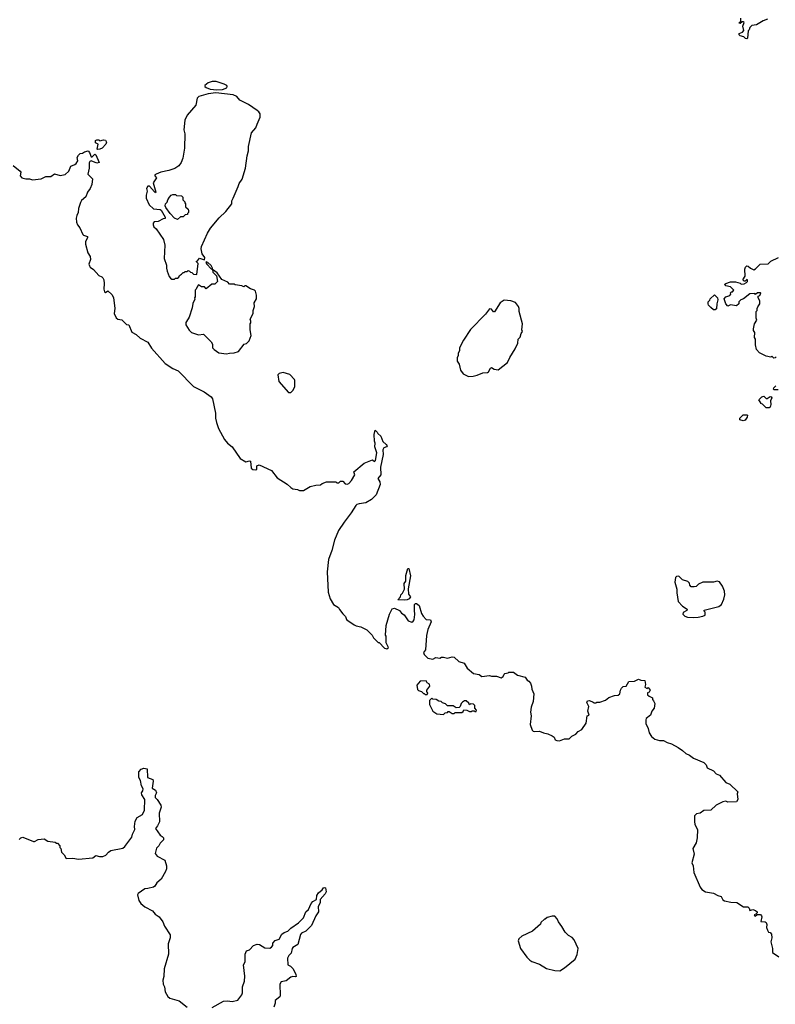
# Model space of a CAD drawing. Extents: x 2086813 to 2278017, y 548126 to 753336.
# Tile 401 of 461: x 2234422 to 2242290, y 681724 to 691971. Entities that reach past the tile are written whole.
import ezdxf

# ---------------------------------------------------------------- set-up
doc = ezdxf.new("R2010")
doc.units = 0

msp = doc.modelspace()

# ---------------------------------------------------------------- linework, layer by layer
at = {"layer": '0CON10XD'}
for points in [[(2242210, 691975), (2242162, 691958), (2242095, 691918), (2242045, 691910), (2242025, 691890), (2242018, 691865), (2242008, 691855), (2242002, 691778), (2241995, 691770), (2241980, 691775), (2241962, 691792), (2241925, 691803), (2241914, 691814), (2241915, 691828), (2241948, 691842), (2241963, 691857), (2241952, 691905), (2241965, 691940), (2241955, 691950), (2241945, 691950), (2241925, 691930), (2241910, 691935), (2241930, 691955), (2241930, 691985)], [(2236475, 691242), (2236535, 691244), (2236578, 691262), (2236583, 691275), (2236580, 691285), (2236550, 691300), (2236466, 691326), (2236425, 691327), (2236385, 691313), (2236348, 691285), (2236348, 691275), (2236362, 691265), (2236405, 691249), (2236475, 691242)], [(2236035, 689270), (2236045, 689280), (2236065, 689280), (2236078, 689292), (2236085, 689310), (2236108, 689322), (2236125, 689340), (2236135, 689340), (2236145, 689350), (2236165, 689350), (2236175, 689360), (2236190, 689355), (2236202, 689342), (2236215, 689340), (2236233, 689323), (2236265, 689320), (2236280, 689435), (2236260, 689455), (2236275, 689460), (2236295, 689490), (2236347, 689473), (2236348, 689495), (2236322, 689535), (2236313, 689587), (2236315, 689610), (2236379, 689751), (2236409, 689801), (2236500, 689910), (2236570, 689975), (2236632, 690055), (2236632, 690085), (2236644, 690115), (2236698, 690235), (2236706, 690265), (2236738, 690312), (2236772, 690425), (2236789, 690555), (2236803, 690605), (2236805, 690650), (2236834, 690795), (2236882, 690845), (2236893, 690885), (2236927, 690955), (2236925, 690990), (2236913, 691013), (2236896, 691026), (2236805, 691088), (2236715, 691132), (2236683, 691173), (2236645, 691190), (2236465, 691209), (2236385, 691199), (2236288, 691172), (2236270, 691155), (2236255, 691080), (2236165, 690978), (2236143, 690925), (2236130, 690825), (2236143, 690783), (2236137, 690633), (2236119, 690531), (2236103, 690486), (2236079, 690451), (2236037, 690423), (2235975, 690401), (2235890, 690385), (2235842, 690365), (2235830, 690355), (2235830, 690345), (2235846, 690324), (2235826, 690294), (2235813, 690273), (2235840, 690175), (2235835, 690170), (2235825, 690178), (2235775, 690238), (2235755, 690238), (2235743, 690215), (2235748, 690185), (2235738, 690145), (2235738, 690115), (2235770, 690045), (2235815, 690002), (2235885, 689996), (2235895, 689990), (2235938, 689915), (2235935, 689902), (2235915, 689900), (2235865, 689870), (2235822, 689868), (2235810, 689855), (2235812, 689835), (2235820, 689815), (2235843, 689793), (2235920, 689685), (2235934, 689624), (2235927, 689487), (2235952, 689415), (2235950, 689385), (2235958, 689355), (2235978, 689298), (2235992, 689282), (2236005, 689270), (2236035, 689270)], [(2235235, 690620), (2235230, 690625), (2235240, 690675), (2235210, 690690), (2235210, 690715), (2235225, 690722), (2235245, 690720), (2235255, 690710), (2235295, 690722), (2235315, 690718), (2235327, 690695), (2235318, 690675), (2235282, 690635), (2235255, 690623), (2235235, 690620)], [(2234354, 690454), (2234428, 690395), (2234432, 690385), (2234427, 690345), (2234445, 690324), (2234486, 690314), (2234525, 690316), (2234556, 690306), (2234644, 690316), (2234695, 690340), (2234745, 690338), (2234785, 690367), (2234845, 690348), (2234895, 690360), (2234932, 690395), (2234954, 690446), (2234997, 690463), (2235010, 690475), (2235027, 690503), (2235022, 690535), (2235035, 690560), (2235053, 690577), (2235075, 690582), (2235095, 690597), (2235136, 690606), (2235150, 690590), (2235165, 690543), (2235175, 690542), (2235205, 690570), (2235216, 690566), (2235248, 690485), (2235225, 690478), (2235165, 690502), (2235152, 690495), (2235145, 690480), (2235144, 690425), (2235131, 690365), (2235180, 690315), (2235172, 690255), (2235156, 690214), (2235127, 690175), (2235111, 690129), (2235065, 690088), (2235055, 690070), (2235033, 690005), (2235031, 689965), (2235016, 689934), (2235011, 689905), (2235014, 689864), (2235024, 689835), (2235047, 689805), (2235078, 689735), (2235085, 689728), (2235127, 689715), (2235129, 689701), (2235108, 689662), (2235108, 689635), (2235133, 689545), (2235157, 689505)], [(2236065, 689890), (2236033, 689905), (2235987, 689955), (2235943, 690015), (2235938, 690035), (2235940, 690055), (2235958, 690072), (2235963, 690097), (2235980, 690125), (2236000, 690145), (2236015, 690150), (2236045, 690150), (2236055, 690140), (2236108, 690138), (2236120, 690125), (2236120, 690095), (2236140, 690075), (2236140, 690065), (2236150, 690055), (2236150, 690025), (2236175, 690000), (2236180, 689985), (2236180, 689965), (2236170, 689955), (2236168, 689942), (2236145, 689940), (2236125, 689920), (2236095, 689920), (2236065, 689890)], [(2235157, 689505), (2235160, 689475), (2235143, 689425), (2235149, 689409), (2235157, 689397), (2235192, 689372), (2235245, 689308), (2235276, 689296), (2235288, 689285), (2235298, 689265), (2235302, 689225), (2235298, 689165), (2235305, 689140), (2235315, 689133), (2235340, 689150), (2235380, 689110), (2235399, 689079), (2235414, 688965), (2235406, 688914), (2235425, 688868), (2235445, 688856), (2235486, 688846), (2235535, 688800), (2235560, 688795), (2235590, 688720), (2235635, 688695), (2235677, 688655), (2235755, 688615), (2235794, 688554), (2235935, 688394), (2236015, 688340), (2236072, 688315), (2236230, 688155), (2236342, 688098), (2236415, 688047), (2236429, 688025), (2236459, 687875), (2236459, 687825), (2236470, 687780), (2236492, 687715), (2236553, 687603), (2236584, 687564), (2236633, 687525), (2236718, 687405), (2236775, 687368), (2236815, 687380), (2236825, 687378), (2236833, 687305), (2236849, 687289), (2236882, 687285), (2236890, 687295), (2236892, 687328), (2236915, 687338), (2237045, 687278), (2237102, 687202), (2237206, 687136), (2237245, 687102), (2237265, 687090), (2237315, 687082), (2237335, 687072), (2237377, 687073), (2237445, 687112), (2237505, 687128), (2237555, 687132), (2237570, 687145), (2237615, 687162), (2237715, 687160), (2237725, 687150), (2237745, 687150), (2237762, 687168), (2237785, 687170), (2237812, 687142), (2237832, 687138), (2237850, 687145), (2237878, 687175), (2237910, 687235), (2237900, 687265), (2238010, 687355), (2238095, 687390), (2238115, 687372), (2238127, 687383), (2238140, 687465), (2238121, 687525), (2238123, 687565), (2238117, 687585), (2238112, 687655), (2238125, 687700), (2238145, 687680), (2238150, 687665), (2238182, 687635), (2238202, 687582), (2238239, 687549), (2238247, 687535), (2238240, 687525), (2238214, 687516), (2238204, 687496), (2238206, 687445), (2238179, 687315), (2238182, 687235), (2238150, 687195), (2238172, 687162), (2238177, 687135), (2238132, 687025), (2238085, 686978), (2238025, 686944), (2237956, 686934), (2237934, 686926), (2237922, 686915), (2237875, 686838), (2237799, 686741), (2237743, 686655), (2237700, 686555), (2237672, 686448), (2237637, 686353), (2237624, 686225), (2237634, 686014), (2237653, 685945), (2237688, 685885), (2237743, 685855), (2237752, 685832), (2237785, 685788), (2237815, 685760), (2237825, 685730), (2237837, 685717), (2237903, 685673), (2237925, 685662), (2237975, 685652), (2238035, 685622), (2238092, 685565), (2238107, 685537), (2238155, 685490), (2238165, 685490), (2238222, 685432), (2238245, 685422), (2238262, 685438), (2238238, 685485), (2238238, 685555), (2238232, 685565), (2238238, 685665), (2238274, 685786), (2238301, 685839), (2238325, 685848), (2238375, 685822), (2238396, 685796), (2238426, 685776), (2238468, 685715), (2238505, 685702), (2238519, 685711), (2238528, 685725), (2238538, 685782), (2238532, 685825), (2238534, 685886), (2238544, 685896), (2238555, 685896), (2238581, 685875), (2238605, 685790), (2238622, 685765), (2238655, 685730), (2238700, 685725), (2238707, 685705), (2238673, 685625), (2238659, 685561), (2238646, 685414), (2238628, 685385), (2238632, 685365), (2238670, 685325), (2238725, 685317), (2238755, 685332), (2238795, 685328), (2238815, 685337), (2238834, 685336), (2238875, 685327), (2238925, 685342), (2238945, 685338), (2238995, 685292), (2239050, 685275), (2239081, 685221), (2239146, 685166), (2239205, 685158), (2239234, 685134), (2239315, 685147), (2239335, 685140), (2239385, 685140), (2239435, 685123), (2239456, 685134), (2239465, 685160), (2239475, 685168), (2239507, 685173), (2239515, 685180), (2239565, 685180), (2239605, 685150), (2239685, 685127), (2239707, 685097), (2239725, 685088), (2239742, 685065), (2239752, 685035), (2239753, 685003), (2239777, 684955), (2239770, 684875), (2239747, 684815), (2239740, 684765), (2239746, 684725), (2239737, 684635), (2239758, 684578), (2239768, 684568), (2239785, 684563), (2239835, 684567), (2239875, 684548), (2239920, 684540), (2239965, 684517), (2239986, 684506), (2239997, 684477), (2240015, 684468), (2240043, 684467), (2240095, 684487), (2240145, 684488), (2240172, 684515), (2240213, 684537), (2240238, 684565), (2240276, 684584), (2240320, 684650), (2240330, 684725), (2240350, 684735), (2240338, 684775), (2240348, 684825), (2240327, 684865), (2240335, 684882), (2240356, 684886), (2240395, 684870), (2240405, 684860), (2240425, 684860), (2240433, 684867), (2240462, 684868), (2240522, 684888), (2240555, 684917), (2240615, 684937), (2240655, 684942), (2240672, 684955), (2240677, 684995), (2240687, 685015), (2240705, 685030), (2240736, 685034), (2240765, 685082), (2240822, 685088), (2240865, 685108), (2240888, 685098), (2240933, 685093), (2240937, 685053), (2240930, 685025), (2240955, 685010), (2240965, 685020), (2240988, 684995), (2240978, 684972), (2240960, 684965), (2240960, 684945), (2240975, 684930), (2241010, 684915), (2241010, 684895), (2241023, 684883), (2241036, 684856), (2241027, 684805), (2241004, 684775), (2240989, 684735), (2240945, 684698), (2240940, 684685), (2240943, 684645), (2240967, 684595), (2240975, 684550), (2241000, 684510), (2241035, 684483), (2241085, 684471), (2241125, 684470), (2241165, 684450), (2241208, 684435), (2241277, 684397), (2241325, 684366), (2241357, 684335), (2241397, 684317), (2241437, 684287), (2241545, 684241), (2241570, 684215), (2241580, 684185), (2241648, 684155), (2241675, 684123), (2241709, 684109), (2241774, 684034), (2241818, 684015), (2241898, 683935), (2241893, 683915), (2241898, 683855), (2241885, 683830), (2241795, 683828), (2241775, 683838), (2241745, 683832), (2241675, 683798), (2241617, 683743), (2241545, 683742), (2241507, 683713), (2241470, 683705), (2241450, 683685), (2241448, 683625), (2241452, 683595), (2241478, 683545), (2241477, 683455), (2241467, 683405), (2241432, 683345), (2241444, 683286), (2241421, 683195), (2241433, 683165), (2241442, 683095), (2241507, 682945), (2241525, 682918), (2241564, 682894), (2241645, 682882), (2241690, 682855), (2241726, 682846), (2241743, 682813), (2241760, 682800), (2241826, 682786), (2241890, 682785), (2241958, 682738), (2242005, 682738), (2242018, 682725), (2242025, 682700), (2242055, 682712), (2242085, 682702), (2242100, 682685), (2242100, 682675), (2242088, 682662), (2242070, 682655), (2242075, 682640), (2242105, 682660), (2242135, 682658), (2242146, 682646), (2242150, 682635), (2242140, 682585), (2242185, 682582), (2242196, 682576), (2242202, 682555), (2242198, 682525), (2242208, 682495), (2242220, 682475), (2242235, 682472), (2242249, 682455), (2242254, 682415), (2242243, 682375), (2242262, 682305), (2242262, 682265), (2242325, 682219)], [(2242298, 688462), (2242288, 688452), (2242275, 688450), (2242255, 688470), (2242245, 688460), (2242195, 688470), (2242124, 688504), (2242095, 688540), (2242083, 688587), (2242082, 688645), (2242072, 688665), (2242078, 688715), (2242062, 688735), (2242063, 688753), (2242074, 688806), (2242098, 688845), (2242090, 688865), (2242090, 688935), (2242100, 688945), (2242100, 688965), (2242108, 688982), (2242130, 689015), (2242130, 689045), (2242110, 689075), (2242110, 689095), (2242128, 689102), (2242138, 689125), (2242135, 689130), (2242105, 689130), (2242085, 689110), (2242075, 689120), (2242025, 689118), (2241960, 689065), (2241930, 689055), (2241910, 689035), (2241910, 689015), (2241887, 688993), (2241825, 689002), (2241795, 688990), (2241773, 689013), (2241758, 689065), (2241775, 689088), (2241818, 689102), (2241828, 689115), (2241825, 689130), (2241832, 689138), (2241845, 689140), (2241858, 689155), (2241825, 689190), (2241775, 689200), (2241760, 689215), (2241773, 689227), (2241825, 689242), (2241875, 689242), (2241925, 689230), (2241935, 689220), (2241967, 689223), (2241990, 689235), (2242000, 689245), (2242000, 689265), (2241993, 689267), (2241975, 689250), (2241965, 689250), (2241950, 689265), (2241977, 689303), (2241974, 689376), (2241978, 689395), (2241995, 689408), (2242007, 689407), (2242030, 689385), (2242065, 689368), (2242085, 689378), (2242133, 689427), (2242215, 689430), (2242243, 689457), (2242323, 689497)], [(2236575, 688492), (2236608, 688502), (2236655, 688503), (2236701, 688519), (2236760, 688595), (2236785, 688600), (2236812, 688628), (2236831, 688685), (2236820, 688745), (2236820, 688805), (2236830, 688815), (2236830, 688835), (2236820, 688855), (2236852, 688915), (2236852, 688945), (2236868, 688985), (2236862, 689025), (2236887, 689065), (2236888, 689105), (2236878, 689145), (2236866, 689156), (2236825, 689170), (2236775, 689200), (2236765, 689200), (2236755, 689190), (2236735, 689200), (2236665, 689210), (2236655, 689220), (2236605, 689220), (2236588, 689238), (2236528, 689268), (2236477, 689335), (2236430, 689370), (2236430, 689385), (2236415, 689412), (2236382, 689445), (2236365, 689450), (2236360, 689445), (2236372, 689425), (2236415, 689378), (2236430, 689370), (2236433, 689345), (2236472, 689305), (2236482, 689248), (2236455, 689220), (2236423, 689217), (2236365, 689170), (2236345, 689190), (2236315, 689190), (2236285, 689210), (2236272, 689198), (2236260, 689165), (2236250, 689155), (2236250, 689085), (2236242, 689075), (2236247, 689063), (2236223, 689017), (2236217, 688973), (2236188, 688875), (2236159, 688831), (2236151, 688819), (2236153, 688795), (2236185, 688740), (2236210, 688715), (2236285, 688692), (2236337, 688697), (2236415, 688620), (2236428, 688595), (2236430, 688555), (2236447, 688537), (2236495, 688503), (2236575, 688492)], [(2241665, 688950), (2241645, 688952), (2241618, 688975), (2241595, 689000), (2241590, 689015), (2241590, 689035), (2241608, 689052), (2241610, 689065), (2241655, 689108), (2241688, 689075), (2241692, 689055), (2241680, 689015), (2241677, 688963), (2241665, 688950)], [(2239095, 688258), (2239145, 688262), (2239185, 688271), (2239245, 688296), (2239292, 688298), (2239304, 688306), (2239323, 688345), (2239335, 688350), (2239364, 688334), (2239405, 688328), (2239500, 688405), (2239524, 688456), (2239582, 688545), (2239608, 688605), (2239613, 688645), (2239634, 688666), (2239643, 688705), (2239658, 688725), (2239650, 688745), (2239658, 688805), (2239623, 688935), (2239623, 688965), (2239616, 688986), (2239585, 689028), (2239536, 689046), (2239468, 689052), (2239424, 689026), (2239365, 688930), (2239355, 688930), (2239335, 688957), (2239315, 688962), (2239272, 688908), (2239115, 688747), (2239043, 688635), (2239002, 688555), (2239002, 688525), (2238988, 688502), (2238988, 688475), (2238978, 688452), (2238978, 688418), (2238998, 688385), (2239012, 688325), (2239040, 688285), (2239095, 688258)], [(2237245, 688090), (2237270, 688115), (2237287, 688153), (2237288, 688215), (2237282, 688225), (2237235, 688278), (2237165, 688298), (2237125, 688290), (2237110, 688275), (2237120, 688205), (2237222, 688092), (2237245, 688090)], [(2242318, 688118), (2242275, 688120), (2242270, 688125), (2242275, 688140), (2242295, 688160)], [(2242225, 687930), (2242195, 687930), (2242155, 687970), (2242140, 687975), (2242140, 687985), (2242120, 688015), (2242150, 688045), (2242172, 688052), (2242195, 688030), (2242205, 688030), (2242235, 688050), (2242247, 688047), (2242252, 688035), (2242240, 688005), (2242243, 687965), (2242235, 687940), (2242225, 687930)], [(2241955, 687798), (2241920, 687805), (2241920, 687825), (2241955, 687860), (2241995, 687860), (2242000, 687855), (2241998, 687835), (2241975, 687802), (2241955, 687798)], [(2238425, 685929), (2238360, 685935), (2238387, 685963), (2238390, 685985), (2238408, 686002), (2238428, 686045), (2238427, 686103), (2238442, 686128), (2238442, 686188), (2238465, 686260), (2238475, 686260), (2238490, 686185), (2238467, 686047), (2238471, 685991), (2238490, 685965), (2238476, 685944), (2238455, 685934), (2238425, 685929)], [(2241435, 685748), (2241485, 685754), (2241536, 685764), (2241560, 685775), (2241560, 685805), (2241550, 685815), (2241550, 685825), (2241702, 685865), (2241730, 685885), (2241755, 685940), (2241764, 685986), (2241761, 686025), (2241740, 686075), (2241710, 686120), (2241685, 686128), (2241645, 686117), (2241534, 686116), (2241490, 686095), (2241465, 686073), (2241445, 686068), (2241415, 686070), (2241400, 686085), (2241398, 686108), (2241380, 686125), (2241323, 686143), (2241285, 686180), (2241262, 686178), (2241250, 686165), (2241243, 686117), (2241266, 686046), (2241266, 686005), (2241280, 685915), (2241325, 685866), (2241372, 685835), (2241369, 685821), (2241330, 685800), (2241327, 685785), (2241348, 685765), (2241375, 685754), (2241435, 685748)], [(2238665, 684950), (2238670, 684965), (2238663, 684973), (2238662, 684995), (2238692, 685035), (2238688, 685055), (2238665, 685070), (2238655, 685090), (2238592, 685088), (2238558, 685045), (2238565, 685000), (2238575, 684990), (2238605, 684980), (2238625, 684960), (2238635, 684960), (2238645, 684950), (2238665, 684950)], [(2238835, 684740), (2238852, 684758), (2238875, 684760), (2238885, 684770), (2238895, 684770), (2238925, 684750), (2238945, 684750), (2238955, 684760), (2239025, 684760), (2239038, 684772), (2239045, 684790), (2239077, 684787), (2239105, 684770), (2239127, 684773), (2239135, 684780), (2239155, 684780), (2239165, 684770), (2239175, 684770), (2239180, 684785), (2239160, 684805), (2239160, 684835), (2239148, 684848), (2239115, 684850), (2239105, 684840), (2239098, 684858), (2239072, 684882), (2239055, 684882), (2239031, 684869), (2239018, 684855), (2239008, 684822), (2238998, 684812), (2238965, 684810), (2238935, 684830), (2238875, 684830), (2238855, 684850), (2238823, 684863), (2238810, 684875), (2238785, 684880), (2238757, 684897), (2238725, 684900), (2238715, 684910), (2238690, 684885), (2238690, 684845), (2238724, 684774), (2238765, 684748), (2238835, 684740)], [(2234415, 683440), (2234432, 683458), (2234455, 683462), (2234565, 683418), (2234575, 683418), (2234615, 683441), (2234675, 683447), (2234715, 683423), (2234792, 683412), (2234805, 683400), (2234815, 683400), (2234840, 683375), (2234840, 683355), (2234850, 683345), (2234858, 683308), (2234885, 683280), (2234905, 683243), (2234974, 683246), (2235035, 683236), (2235182, 683248), (2235215, 683272), (2235252, 683262), (2235289, 683261), (2235320, 683275), (2235345, 683308), (2235370, 683325), (2235495, 683350), (2235517, 683365), (2235590, 683465), (2235598, 683495), (2235622, 683545), (2235618, 683575), (2235625, 683630), (2235645, 683670), (2235699, 683701), (2235723, 683745), (2235726, 683856), (2235692, 683905), (2235691, 683925), (2235703, 683945), (2235706, 683965), (2235689, 683999), (2235679, 684055), (2235664, 684085), (2235661, 684145), (2235685, 684170), (2235715, 684180), (2235750, 684175), (2235754, 684084), (2235807, 684065), (2235813, 684045), (2235802, 683972), (2235835, 683952), (2235846, 683925), (2235833, 683897), (2235832, 683875), (2235853, 683855), (2235892, 683795), (2235894, 683775), (2235874, 683714), (2235878, 683622), (2235858, 683582), (2235837, 683555), (2235884, 683485), (2235905, 683469), (2235919, 683455), (2235920, 683435), (2235885, 683402), (2235870, 683375), (2235845, 683350), (2235832, 683295), (2235855, 683267), (2235933, 683225), (2235949, 683165), (2235949, 683135), (2235940, 683105), (2235895, 683028), (2235851, 682989), (2235830, 682955), (2235814, 682944), (2235755, 682928), (2235725, 682926), (2235655, 682879), (2235648, 682865), (2235664, 682804), (2235683, 682773), (2235725, 682739), (2235805, 682697), (2235834, 682664), (2235874, 682634), (2235911, 682581), (2235929, 682539), (2235987, 682447), (2235988, 682415), (2235969, 682355), (2235973, 682245), (2235927, 682095), (2235924, 682015), (2235914, 681974), (2235916, 681935), (2235928, 681905), (2235936, 681855), (2235964, 681804), (2235985, 681789), (2236081, 681761), (2236164, 681694)], [(2236425, 681690), (2236545, 681756), (2236585, 681761), (2236635, 681754), (2236694, 681766), (2236735, 681822), (2236743, 681845), (2236743, 681905), (2236761, 681965), (2236766, 682016), (2236752, 682135), (2236770, 682165), (2236770, 682245), (2236785, 682280), (2236815, 682290), (2236858, 682335), (2236895, 682349), (2236920, 682345), (2236975, 682312), (2237025, 682310), (2237045, 682318), (2237058, 682335), (2237058, 682362), (2237081, 682389), (2237125, 682402), (2237152, 682455), (2237175, 682472), (2237215, 682486), (2237245, 682516), (2237325, 682572), (2237366, 682614), (2237376, 682625), (2237402, 682685), (2237428, 682712), (2237457, 682775), (2237475, 682793), (2237512, 682815), (2237516, 682855), (2237533, 682885), (2237572, 682915), (2237585, 682938), (2237595, 682940), (2237607, 682937), (2237612, 682895), (2237602, 682875), (2237552, 682815), (2237549, 682781), (2237529, 682741), (2237532, 682685), (2237506, 682644), (2237462, 682545), (2237403, 682485), (2237356, 682464), (2237345, 682452), (2237318, 682345), (2237266, 682315), (2237259, 682305), (2237247, 682255), (2237225, 682232), (2237212, 682205), (2237213, 682135), (2237241, 682121), (2237268, 682095), (2237298, 682035), (2237300, 682015), (2237295, 682010), (2237265, 682012), (2237245, 682006), (2237195, 681969), (2237145, 681958), (2237132, 681935), (2237133, 681815), (2237129, 681801), (2237083, 681765), (2237081, 681735), (2237067, 681695)], [(2240045, 682074), (2240096, 682104), (2240207, 682195), (2240226, 682244), (2240237, 682305), (2240196, 682396), (2240175, 682418), (2240135, 682442), (2240102, 682475), (2240068, 682535), (2240032, 682582), (2240020, 682615), (2239995, 682640), (2239965, 682642), (2239913, 682627), (2239895, 682610), (2239885, 682610), (2239850, 682575), (2239845, 682560), (2239762, 682485), (2239650, 682435), (2239620, 682405), (2239612, 682385), (2239637, 682305), (2239704, 682214), (2239735, 682183), (2239755, 682170), (2239835, 682141), (2239908, 682098), (2239993, 682077), (2240045, 682074)]]:
    msp.add_lwpolyline(points, dxfattribs=at)

doc.saveas('drawing.dxf')
